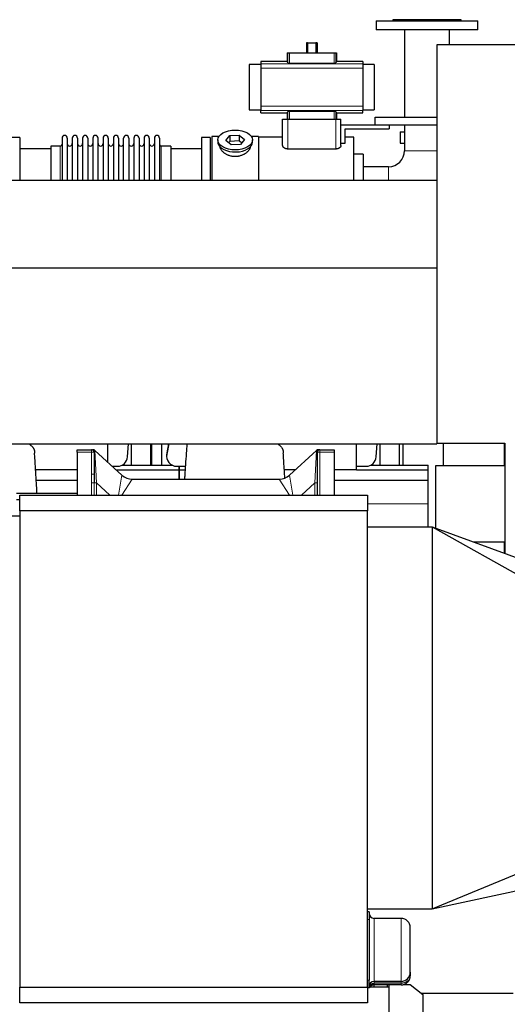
# Model space of a CAD drawing. Header units: inches. Extents: x 0 to 20790, y -12 to 14700.
# Tile 353 of 358: x 18097 to 19058, y 10208 to 12147. Entities that reach past the tile are written whole.
import ezdxf

# ---------------------------------------------------------------- set-up
doc = ezdxf.new("R2010")
doc.units = ezdxf.units.IN
doc.layers.add('1', color=7, linetype='Continuous', true_color=0xffffff)

msp = doc.modelspace()

# ---------------------------------------------------------------- linework, layer by layer
at = {"layer": '1', "color": 2, "linetype": 'Continuous', "lineweight": 25}
for p, q in [((18799.744, 12144.754), (18799.744, 12126.754)), ((18799.744, 12144.754), (18999.744, 12144.754)), ((18832.244, 12146.754), (18832.244, 12144.754)), ((18967.244, 12146.754), (18832.244, 12146.754)), ((18967.244, 12144.754), (18967.244, 12146.754)), ((18999.744, 12126.754), (18999.744, 12144.754)), ((18999.744, 12126.754), (18799.744, 12126.754)), ((18855.294, 12126.754), (18855.294, 11954.754)), ((18944.194, 12097.253), (18944.194, 12126.754)), ((18664.56, 12101.204), (18662.192, 12101.204)), ((18662.192, 12101.204), (18662.192, 12081.254)), ((18664.56, 12101.204), (18664.56, 12081.254)), ((18664.56, 12101.204), (18680.928, 12101.204)), ((18683.295, 12101.204), (18680.928, 12101.204)), ((18680.928, 12101.204), (18680.928, 12081.254)), ((18683.295, 12101.204), (18683.295, 12081.254)), ((19494.227, 12097.253), (18919.244, 12097.253)), ((18919.244, 12097.253), (18919.244, 11312.728)), ((18571.994, 12064.418), (18571.994, 12059.532)), ((18624.172, 12064.418), (18571.994, 12064.418)), ((18624.172, 12081.254), (18625.595, 12081.254)), ((18624.172, 12081.254), (18624.172, 12064.418)), ((18625.595, 12081.254), (18628.587, 12081.254)), ((18628.587, 12081.254), (18716.901, 12081.254)), ((18716.901, 12081.254), (18719.893, 12081.254)), ((18719.893, 12081.254), (18721.316, 12081.254)), ((18721.316, 12081.254), (18721.316, 12064.418)), ((18773.494, 12064.418), (18721.316, 12064.418)), ((18773.494, 12064.418), (18773.494, 12059.532)), ((18549.59, 12058.368), (18549.59, 11969.139)), ((18571.994, 12058.368), (18549.59, 12058.368)), ((18571.994, 12059.532), (18571.994, 12051.244)), ((18571.994, 12051.244), (18571.994, 11976.263)), ((18628.587, 12061.309), (18716.901, 12061.309)), ((18773.494, 12059.532), (18773.494, 12051.244)), ((18795.59, 12058.368), (18773.494, 12058.368)), ((18773.494, 12051.244), (18773.494, 11976.263)), ((18795.59, 12058.368), (18795.59, 11969.139)), ((18549.59, 11969.139), (18571.994, 11969.139)), ((18571.994, 11976.263), (18571.994, 11967.975)), ((18571.994, 11963.09), (18571.994, 11967.975)), ((18716.901, 11966.199), (18628.587, 11966.199)), ((18773.494, 11976.263), (18773.494, 11967.975)), ((18773.494, 11969.139), (18795.59, 11969.139)), ((18773.494, 11963.09), (18773.494, 11967.975)), ((18571.994, 11963.09), (18624.172, 11963.09)), ((18615.244, 11950.754), (18625.244, 11950.754)), ((18615.244, 11899.248), (18615.244, 11950.754)), ((18624.172, 11963.09), (18624.172, 11950.754)), ((18625.244, 11950.754), (18720.244, 11950.754)), ((18720.244, 11950.754), (18730.244, 11950.754)), ((18721.316, 11963.09), (18721.316, 11950.754)), ((18721.316, 11963.09), (18773.494, 11963.09)), ((18730.244, 11899.248), (18730.244, 11950.754)), ((18797.244, 11954.754), (18919.242, 11954.754)), ((18797.244, 11939.754), (18797.244, 11954.754)), ((18730.244, 11939.754), (18797.244, 11939.754)), ((18738.244, 11931.754), (18825.244, 11931.754)), ((18738.244, 11903.583), (18738.244, 11931.754)), ((18797.244, 11939.754), (18919.242, 11939.754)), ((18825.244, 11939.754), (18825.244, 11931.754)), ((18855.294, 11939.756), (18855.294, 11888.754)), ((18097.744, 11914.754), (18080.744, 11914.754)), ((18097.744, 11914.754), (18097.744, 11830.774)), ((18180.744, 11913.654), (18180.744, 11830.764)), ((18190.944, 11913.654), (18190.944, 11830.764)), ((18200.944, 11913.654), (18200.944, 11830.764)), ((18211.144, 11913.654), (18211.144, 11830.764)), ((18221.144, 11913.654), (18221.144, 11830.764)), ((18231.344, 11913.654), (18231.344, 11830.764)), ((18241.344, 11913.654), (18241.344, 11830.764)), ((18251.544, 11830.764), (18251.544, 11913.654)), ((18261.544, 11913.654), (18261.544, 11830.764)), ((18271.744, 11913.654), (18271.744, 11830.764)), ((18281.744, 11913.654), (18281.744, 11830.774)), ((18291.944, 11913.654), (18291.944, 11830.774)), ((18301.944, 11830.774), (18301.944, 11913.654)), ((18312.144, 11913.654), (18312.144, 11830.774)), ((18322.144, 11913.654), (18322.144, 11830.774)), ((18332.344, 11913.654), (18332.344, 11830.774)), ((18342.344, 11913.654), (18342.344, 11830.774)), ((18352.544, 11913.654), (18352.544, 11830.774)), ((18362.544, 11913.654), (18362.544, 11830.774)), ((18372.744, 11913.654), (18372.744, 11830.774)), ((18455.744, 11914.754), (18455.744, 11830.774)), ((18472.744, 11914.754), (18455.744, 11914.754)), ((18472.744, 11914.754), (18472.744, 11830.774)), ((18475.744, 11916.754), (18475.744, 11830.778)), ((18489.963, 11916.754), (18475.744, 11916.754)), ((18487.744, 11909.823), (18487.744, 11905.727)), ((18503.353, 11908.814), (18511.024, 11918.454)), ((18514.072, 11900.183), (18503.353, 11908.814)), ((18511.024, 11906.986), (18508.915, 11904.335)), ((18511.024, 11918.454), (18529.415, 11919.463)), ((18511.024, 11918.454), (18511.024, 11906.986)), ((18529.415, 11907.995), (18511.024, 11906.986)), ((18529.415, 11919.463), (18529.415, 11907.995)), ((18529.415, 11919.463), (18540.135, 11910.833)), ((18534.573, 11903.843), (18529.415, 11907.995)), ((18540.135, 11910.833), (18532.463, 11901.192)), ((18567.744, 11916.754), (18553.524, 11916.754)), ((18555.744, 11905.727), (18555.744, 11909.823)), ((18567.744, 11916.754), (18567.744, 11830.778)), ((18615.244, 11915.254), (18567.744, 11915.254)), ((18755.744, 11915.254), (18738.244, 11915.254)), ((18755.744, 11830.773), (18755.744, 11915.254)), ((18846.744, 11925.753), (18846.744, 11903.753)), ((18846.744, 11925.753), (18855.297, 11925.753)), ((18158.749, 11892.254), (18097.744, 11892.254)), ((18177.244, 11897.904), (18158.744, 11897.904)), ((18158.744, 11897.904), (18158.744, 11830.773)), ((18394.744, 11897.904), (18376.244, 11897.904)), ((18455.744, 11892.254), (18394.738, 11892.254)), ((18394.744, 11897.904), (18394.744, 11830.781)), ((18532.463, 11901.192), (18514.072, 11900.183)), ((18555.744, 11905.727), (18555.744, 11905.729)), ((18720.244, 11892.008), (18625.244, 11892.008)), ((18730.244, 11903.583), (18738.244, 11903.583)), ((18846.744, 11903.753), (18855.297, 11903.753)), ((18773.744, 11881.754), (18755.744, 11881.754)), ((18773.744, 11881.754), (18773.744, 11830.771)), ((18823.744, 11857.204), (18773.744, 11857.204)), ((14392.744, 11830.774), (18918.744, 11830.774)), ((18918.744, 11830.774), (18918.744, 11657.974)), ((14392.744, 11657.974), (18918.744, 11657.974)), ((18918.744, 11657.974), (18918.744, 11311.274)), ((18918.744, 11631.754), (18919.244, 11631.754)), ((18918.744, 11547.753), (18919.244, 11547.753)), ((14392.744, 11311.274), (18918.744, 11311.274)), ((18270.744, 11275.117), (18270.744, 11311.273)), ((18309.699, 11285.782), (18311.405, 11311.274)), ((18316.745, 11311.275), (18316.745, 11269.255)), ((18355.745, 11269.256), (18355.745, 11311.276)), ((18357.745, 11269.256), (18357.745, 11311.276)), ((18376.745, 11311.275), (18376.745, 11269.255)), ((18391.071, 11311.276), (18387.092, 11290.915)), ((18390.568, 11311.274), (18387.092, 11293.486)), ((18760.744, 11260.094), (18760.744, 11311.273)), ((18799.699, 11285.782), (18801.405, 11311.274)), ((18806.745, 11311.275), (18806.745, 11269.255)), ((18845.745, 11269.256), (18845.745, 11311.276)), ((18851.744, 11311.27), (18851.744, 11269.247)), ((18919.244, 11312.728), (19052.744, 11312.728)), ((18931.744, 11312.735), (18931.744, 11268.253)), ((19051.744, 11312.735), (19051.744, 11268.253)), ((19052.744, 11312.728), (19052.744, 11095.556)), ((18210.744, 11294.835), (18210.744, 11299.754)), ((18210.744, 11299.754), (18238.744, 11299.754)), ((18210.744, 11294.835), (18210.744, 11210.254)), ((18243.744, 11294.754), (18243.744, 11251.885)), ((18245.373, 11298.266), (18298.714, 11249.593)), ((18386.723, 11289.678), (18386.723, 11287.107)), ((18628.773, 11249.593), (18682.114, 11298.266)), ((18683.744, 11210.254), (18683.744, 11294.754)), ((18688.744, 11299.754), (18716.744, 11299.754)), ((18716.744, 11299.754), (18716.744, 11294.957)), ((18716.744, 11294.957), (18716.744, 11210.255)), ((18279.437, 11267.183), (18289.744, 11267.183)), ((18298.623, 11269.254), (18397.845, 11269.254)), ((18406.723, 11267.183), (18411.744, 11267.183)), ((18411.744, 11260.249), (18411.744, 11267.183)), ((18411.744, 11267.183), (18411.744, 11260.249)), ((18411.744, 11267.183), (18423.626, 11267.183)), ((18760.744, 11267.183), (18779.744, 11267.183)), ((18788.623, 11269.254), (18901.744, 11269.254)), ((18901.744, 11260.249), (18901.744, 11269.254)), ((18916.744, 11268.253), (18916.744, 11145.823)), ((19052.742, 11268.253), (18916.744, 11268.253)), ((18210.742, 11260.094), (18128.615, 11260.094)), ((18287.038, 11260.249), (18411.744, 11260.249)), ((18411.744, 11241.754), (18411.744, 11260.249)), ((18411.744, 11260.249), (18411.744, 11241.754)), ((18411.744, 11260.249), (18423.164, 11260.249)), ((18640.282, 11260.094), (18618.615, 11260.094)), ((18760.744, 11260.094), (18716.743, 11260.094)), ((18760.744, 11260.249), (18901.744, 11260.249)), ((18901.744, 11239.667), (18901.744, 11260.249)), ((18129.861, 11239.667), (18210.748, 11239.667)), ((18318.936, 11241.754), (18608.552, 11241.754)), ((18608.551, 11241.754), (18608.553, 11241.754)), ((18716.748, 11239.667), (18901.744, 11239.667)), ((18901.744, 11193.204), (18901.744, 11239.667)), ((18210.741, 11213.754), (18090.744, 11213.754)), ((18097.244, 11210.253), (18782.244, 11210.253)), ((18097.244, 11179.253), (18097.244, 11210.253)), ((18782.244, 11210.253), (18782.244, 11179.253)), ((18090.744, 11201.754), (18097.247, 11201.754)), ((18901.744, 11148.255), (18901.744, 11193.204)), ((18097.244, 11179.253), (18097.244, 10241.253)), ((18782.244, 11179.253), (18097.244, 11179.253)), ((18782.244, 10241.253), (18782.244, 11179.253)), ((18782.244, 11148.254), (18910.164, 11148.254)), ((18910.164, 11148.254), (19510.242, 10926.462)), ((18910.164, 11148.254), (19510.242, 10809.597)), ((18910.164, 11148.254), (18910.164, 10395.314)), ((18991.336, 11118.253), (19052.742, 11118.253)), ((19051.744, 11118.253), (19051.744, 11095.925)), ((18910.164, 10395.314), (19510.242, 10643.912)), ((18910.164, 10395.314), (19510.242, 10524.704)), ((18782.244, 10395.314), (18910.164, 10395.314)), ((18785.744, 10389.754), (18782.244, 10389.754)), ((18785.744, 10389.754), (18785.744, 10374.754)), ((18848.744, 10376.754), (18795.744, 10376.754)), ((18848.744, 10376.754), (18795.744, 10376.754)), ((18785.744, 10374.754), (18785.744, 10254.754)), ((18866.744, 10270.754), (18866.744, 10358.754)), ((18866.744, 10270.754), (18866.744, 10263.754)), ((18097.244, 10210.253), (18097.244, 10241.253)), ((18097.244, 10241.253), (18782.244, 10241.253)), ((18782.244, 10241.253), (18782.244, 10210.253)), ((18785.744, 10239.754), (18782.244, 10239.754)), ((18785.744, 10239.754), (18785.744, 10254.754)), ((18787.027, 10241.954), (18824.744, 10241.954)), ((18794.744, 10245.751), (18794.744, 10241.954)), ((18848.744, 10245.754), (18794.909, 10245.754)), ((18795.744, 10252.754), (18848.744, 10252.754)), ((18848.744, 10252.754), (18795.744, 10252.754)), ((18821.744, 10241.953), (18821.744, 10245.752)), ((18824.744, 10245.753), (18824.744, 10241.954)), ((18824.744, 10241.954), (18824.744, 10191.354)), ((18854.545, 10246.754), (18866.744, 10246.754)), ((18866.744, 10246.754), (18891.744, 10226.754)), ((18887.89, 10229.784), (19069.717, 10229.784)), ((18891.744, 10226.754), (18891.744, 10156.754)), ((18782.244, 10210.253), (18097.244, 10210.253))]:
    msp.add_line(p, q, dxfattribs=at)
at = {"layer": '1', "color": 110, "linetype": 'Continuous', "lineweight": 13}
for p, q in [((18625.595, 12081.254), (18625.595, 12061.874)), ((18628.587, 12081.254), (18628.587, 12061.309)), ((18716.901, 12081.254), (18716.901, 12061.309)), ((18719.893, 12081.254), (18719.893, 12061.874)), ((18571.994, 12059.532), (18773.494, 12059.532)), ((18571.994, 12051.244), (18773.494, 12051.244)), ((18571.994, 11976.263), (18773.494, 11976.263)), ((18571.994, 11967.975), (18773.494, 11967.975)), ((18625.595, 11965.633), (18625.595, 11950.754)), ((18628.587, 11966.199), (18628.587, 11950.754)), ((18716.901, 11966.199), (18716.901, 11950.754)), ((18719.893, 11965.633), (18719.893, 11950.754)), ((18625.244, 11892.008), (18625.244, 11950.754)), ((18720.244, 11892.008), (18720.244, 11950.754)), ((18177.244, 11897.904), (18177.244, 11830.773)), ((18376.244, 11897.904), (18376.244, 11830.781)), ((18855.294, 11888.754), (18919.244, 11888.754)), ((18823.744, 11857.204), (18823.744, 11830.771)), ((18238.744, 11294.835), (18210.744, 11294.835)), ((18238.744, 11299.754), (18238.744, 11294.835)), ((18238.744, 11251.966), (18238.744, 11294.835)), ((18245.373, 11298.266), (18248.744, 11234.272)), ((18387.092, 11290.915), (18387.092, 11293.486)), ((18678.744, 11234.272), (18682.114, 11298.266)), ((18688.744, 11299.754), (18688.744, 11294.957)), ((18716.744, 11294.957), (18688.744, 11294.957)), ((18688.744, 11294.957), (18688.744, 11210.255)), ((18292.122, 11210.254), (18298.714, 11249.593)), ((18628.773, 11249.593), (18635.365, 11210.254)), ((18248.744, 11234.272), (18243.796, 11234.272)), ((18275.065, 11210.254), (18248.744, 11234.272)), ((18248.744, 11234.272), (18248.744, 11210.253)), ((18318.936, 11241.754), (18298.583, 11210.254)), ((18628.904, 11210.254), (18608.552, 11241.754)), ((18678.744, 11234.272), (18652.422, 11210.254)), ((18678.744, 11210.253), (18678.744, 11234.272)), ((18683.744, 11234.272), (18678.744, 11234.272)), ((18782.24, 11193.204), (18901.744, 11193.204)), ((18795.744, 10252.754), (18795.744, 10376.754)), ((18848.744, 10252.754), (18848.744, 10376.754)), ((18785.744, 10374.754), (18782.244, 10374.754)), ((18785.744, 10254.754), (18782.244, 10254.754)), ((18795.744, 10252.754), (18795.744, 10249.254)), ((18795.744, 10249.254), (18795.744, 10247.754)), ((18848.744, 10249.254), (18795.744, 10249.254)), ((18848.744, 10249.254), (18848.744, 10252.754)), ((18848.744, 10245.754), (18848.744, 10249.254))]:
    msp.add_line(p, q, dxfattribs=at)
at = {"layer": '1', "color": 2, "linetype": 'Continuous', "lineweight": 25}
for centre, radius, start, end in [((18185.844, 11913.654), 5.1, 0, 180), ((18206.044, 11913.654), 5.1, 0, 180), ((18226.244, 11913.654), 5.1, 0, 180), ((18246.444, 11913.654), 5.1, 0, 180), ((18266.644, 11913.654), 5.1, 0, 180), ((18286.844, 11913.654), 5.1, 0, 180), ((18307.044, 11913.654), 5.1, 0, 180), ((18327.244, 11913.654), 5.1, 0, 180), ((18347.444, 11913.654), 5.1, 0, 180), ((18367.644, 11913.654), 5.1, 0, 180), ((18177.244, 11901.404), 3.5, 270, 0), ((18195.944, 11902.904), 5, 180, 0), ((18216.144, 11902.904), 5, 180, 0), ((18236.344, 11902.904), 5, 180, 0), ((18256.544, 11902.904), 5, 180, 0), ((18276.744, 11902.904), 5, 180, 0), ((18296.944, 11902.904), 5, 180, 0), ((18317.144, 11902.904), 5, 180, 0), ((18337.344, 11902.904), 5, 180, 0), ((18357.544, 11902.904), 5, 180, 0), ((18376.244, 11901.404), 3.5, 180, 270), ((18823.744, 11888.754), 31.55, 270, 0), ((18238.744, 11294.754), 5, 0, 90), ((18248.744, 11301.96), 5, 226.070611, 227.595651), ((18678.744, 11301.96), 5, 312.419547, 313.930633), ((18688.744, 11294.754), 5, 90, 180), ((18318.936, 11271.754), 30, 227.619549, 270), ((18608.552, 11271.754), 30, 270, 312.380451), ((18795.744, 10386.754), 10, 180, 270), ((18848.744, 10358.754), 18, 0, 90), ((18848.744, 10270.754), 18, 270, 0), ((18795.744, 10242.754), 10, 90, 180), ((18794.909, 10235.754), 10, 90, 156.421822)]:
    msp.add_arc(centre, radius, start, end, dxfattribs=at)
for centre, major_axis, ratio, start_param, end_param in [((18624.172, 11918.12), (0, 146.297), 0.05240778, 6.09644605, 6.28318531), ((18721.316, 11918.12), (0, 146.297), 0.05240778, 0, 0.18673926), ((18624.172, 12109.387), (0, 146.297), 0.05240778, 3.14159265, 3.32833191), ((18721.316, 12109.387), (0, 146.297), 0.05240778, 2.9548534, 3.14159265), ((18521.744, 11905.727), (34, 0), 0.57357644, 3.14156817, 3.23699405), ((18521.744, 11905.727), (34, 0), 0.57357644, 3.23699405, 6.28318531), ((18241.81, 11294.754), (0, -5), 0.99999875, 2.37571047, 3.14160047), ((18406.723, 11287.107), (20, 0), 0.9961947, 2.94929469, 4.71238898), ((18406.723, 11289.678), (20, 0), 0.9961947, 2.94929469, 3.14160971), ((18685.677, 11294.754), (0, -5), 0.99999726, 3.14156389, 3.91014212), ((18289.744, 11287.107), (20, 0), 0.9961947, 4.71238898, 6.21662901), ((18779.744, 11287.107), (20, 0), 0.9961947, 4.71238898, 6.21662901)]:
    msp.add_ellipse(centre, major_axis=major_axis, ratio=ratio, start_param=start_param, end_param=end_param, dxfattribs=at)
msp.add_ellipse((18521.744, 11909.823), major_axis=(34, 0), ratio=0.57357644, dxfattribs=at)
at = {"layer": '1', "color": 110, "linetype": 'Continuous', "lineweight": 13}
for centre, major_axis, ratio, start_param, end_param in [((18238.744, 11294.754), (5, 0), 0.01625801, 0, 1.57079633), ((18688.744, 11294.754), (5, 0), 0.04061686, 1.57079633, 3.14159265), ((18238.744, 11251.885), (-5, 0), 0.01625801, 3.14159265, 4.71238898), ((18248.744, 11146.044), (0, 615), 0.01626016, 1.42670618, 1.46620035), ((18238.847, 11234.272), (-5, 0.012), 0.01625797, 3.28570197, 4.71242734), ((18248.744, 11145.963), (0, 615), 0.00813008, 1.42670618, 1.46606736), ((18795.744, 10242.754), (10, 0), 0.65, 1.57079633, 3.14159265), ((18795.744, 10239.754), (10, 0), 0.8, 1.57079633, 3.14159265)]:
    msp.add_ellipse(centre, major_axis=major_axis, ratio=ratio, start_param=start_param, end_param=end_param, dxfattribs=at)
at = {"layer": '1', "color": 2, "linetype": 'Continuous', "lineweight": 25}
for points, knots in [([(18625.595, 12061.874), (18625.6, 12061.856), (18625.609, 12061.838), (18625.63, 12061.812), (18625.638, 12061.803), (18625.656, 12061.785), (18625.666, 12061.776), (18625.7, 12061.749), (18625.727, 12061.732), (18625.774, 12061.706), (18625.791, 12061.697), (18625.826, 12061.68), (18625.845, 12061.671), (18625.904, 12061.646), (18625.947, 12061.629), (18626.019, 12061.605), (18626.043, 12061.597), (18626.095, 12061.581), (18626.121, 12061.573), (18626.204, 12061.55), (18626.32, 12061.52), (18626.45, 12061.493), (18626.552, 12061.473), (18626.605, 12061.463), (18626.659, 12061.454), (18626.696, 12061.448), (18626.714, 12061.444), (18626.808, 12061.429), (18626.963, 12061.407), (18627.208, 12061.377), (18627.381, 12061.361), (18627.513, 12061.35), (18627.558, 12061.346), (18627.649, 12061.34), (18627.695, 12061.337), (18627.832, 12061.328), (18628.017, 12061.319), (18628.205, 12061.313), (18628.395, 12061.31), (18628.49, 12061.309), (18628.587, 12061.309)], [0, 0, 0, 0, 0.0625, 0.0625, 0.09375, 0.09375, 0.125, 0.125, 0.1875, 0.1875, 0.21875, 0.21875, 0.25, 0.25, 0.3125, 0.3125, 0.34375, 0.34375, 0.375, 0.375, 0.4375, 0.5, 0.5, 0.53125, 0.546875, 0.546875, 0.5625, 0.5625, 0.625, 0.6875, 0.75, 0.75, 0.78125, 0.78125, 0.8125, 0.8125, 0.875, 0.9375, 0.9375, 1, 1, 1, 1]), ([(18716.901, 12061.309), (18716.997, 12061.309), (18717.093, 12061.31), (18717.283, 12061.313), (18717.471, 12061.319), (18717.656, 12061.328), (18717.794, 12061.337), (18717.84, 12061.34), (18717.931, 12061.347), (18717.976, 12061.35), (18718.109, 12061.361), (18718.197, 12061.37), (18718.324, 12061.383), (18718.366, 12061.388), (18718.449, 12061.398), (18718.49, 12061.403), (18718.609, 12061.419), (18718.763, 12061.442), (18718.906, 12061.467), (18719.008, 12061.487), (18719.042, 12061.494), (18719.091, 12061.504), (18719.107, 12061.508), (18719.139, 12061.515), (18719.218, 12061.533), (18719.348, 12061.567), (18719.5, 12061.614), (18719.587, 12061.647), (18719.636, 12061.668), (18719.645, 12061.673), (18719.664, 12061.681), (18719.691, 12061.694), (18719.716, 12061.707), (18719.762, 12061.733), (18719.815, 12061.768), (18719.851, 12061.803), (18719.878, 12061.838), (18719.888, 12061.856), (18719.893, 12061.874)], [0, 0, 0, 0, 0.0625, 0.0625, 0.125, 0.1875, 0.1875, 0.21875, 0.21875, 0.25, 0.25, 0.3125, 0.3125, 0.34375, 0.34375, 0.375, 0.375, 0.4375, 0.5, 0.5, 0.53125, 0.53125, 0.546875, 0.546875, 0.5625, 0.625, 0.6875, 0.75, 0.75, 0.765625, 0.765625, 0.78125, 0.8125, 0.8125, 0.875, 0.9375, 0.9375, 1, 1, 1, 1]), ([(18628.587, 11966.199), (18628.49, 11966.199), (18628.394, 11966.198), (18628.205, 11966.194), (18628.016, 11966.188), (18627.831, 11966.179), (18627.693, 11966.17), (18627.648, 11966.167), (18627.557, 11966.161), (18627.512, 11966.157), (18627.378, 11966.146), (18627.291, 11966.138), (18627.163, 11966.124), (18627.121, 11966.119), (18627.038, 11966.109), (18626.998, 11966.104), (18626.878, 11966.088), (18626.725, 11966.065), (18626.582, 11966.04), (18626.479, 11966.02), (18626.446, 11966.013), (18626.397, 11966.003), (18626.38, 11965.999), (18626.348, 11965.992), (18626.27, 11965.974), (18626.139, 11965.94), (18625.987, 11965.893), (18625.901, 11965.86), (18625.852, 11965.839), (18625.842, 11965.834), (18625.823, 11965.826), (18625.796, 11965.813), (18625.772, 11965.8), (18625.725, 11965.774), (18625.673, 11965.739), (18625.637, 11965.704), (18625.609, 11965.669), (18625.6, 11965.651), (18625.595, 11965.633)], [0, 0, 0, 0, 0.0625, 0.0625, 0.125, 0.1875, 0.1875, 0.21875, 0.21875, 0.25, 0.25, 0.3125, 0.3125, 0.34375, 0.34375, 0.375, 0.375, 0.4375, 0.5, 0.5, 0.53125, 0.53125, 0.546875, 0.546875, 0.5625, 0.625, 0.6875, 0.75, 0.75, 0.765625, 0.765625, 0.78125, 0.8125, 0.8125, 0.875, 0.9375, 0.9375, 1, 1, 1, 1]), ([(18719.893, 11965.633), (18719.888, 11965.651), (18719.878, 11965.669), (18719.857, 11965.696), (18719.849, 11965.704), (18719.831, 11965.722), (18719.821, 11965.731), (18719.787, 11965.758), (18719.76, 11965.775), (18719.714, 11965.801), (18719.697, 11965.81), (18719.662, 11965.827), (18719.643, 11965.836), (18719.584, 11965.861), (18719.54, 11965.878), (18719.469, 11965.902), (18719.444, 11965.91), (18719.393, 11965.926), (18719.366, 11965.934), (18719.284, 11965.957), (18719.168, 11965.987), (18719.038, 11966.014), (18718.935, 11966.034), (18718.883, 11966.044), (18718.829, 11966.053), (18718.792, 11966.06), (18718.773, 11966.063), (18718.679, 11966.078), (18718.525, 11966.1), (18718.279, 11966.13), (18718.107, 11966.146), (18717.974, 11966.157), (18717.929, 11966.161), (18717.839, 11966.167), (18717.793, 11966.17), (18717.655, 11966.179), (18717.47, 11966.188), (18717.282, 11966.194), (18717.093, 11966.198), (18716.997, 11966.199), (18716.901, 11966.199)], [0, 0, 0, 0, 0.0625, 0.0625, 0.09375, 0.09375, 0.125, 0.125, 0.1875, 0.1875, 0.21875, 0.21875, 0.25, 0.25, 0.3125, 0.3125, 0.34375, 0.34375, 0.375, 0.375, 0.4375, 0.5, 0.5, 0.53125, 0.546875, 0.546875, 0.5625, 0.5625, 0.625, 0.6875, 0.75, 0.75, 0.78125, 0.78125, 0.8125, 0.8125, 0.875, 0.9375, 0.9375, 1, 1, 1, 1]), ([(18551.744, 11897.946), (18551.744, 11897.928), (18551.744, 11897.911), (18551.741, 11897.321), (18551.688, 11896.743), (18551.488, 11895.573), (18551.34, 11894.982), (18550.95, 11893.788), (18550.707, 11893.184), (18550.38, 11892.5), (18550.343, 11892.424), (18550.267, 11892.271), (18550.228, 11892.195), (18550.11, 11891.966), (18550.028, 11891.814), (18549.775, 11891.358), (18549.596, 11891.055), (18549.026, 11890.151), (18548.604, 11889.555), (18547.677, 11888.375), (18547.171, 11887.792), (18546.35, 11886.929), (18546.065, 11886.644), (18545.696, 11886.29), (18545.622, 11886.219), (18545.472, 11886.079), (18545.246, 11885.869), (18545.015, 11885.661), (18544.234, 11884.975), (18543.577, 11884.445), (18542.197, 11883.424), (18541.475, 11882.934), (18540.342, 11882.229), (18539.956, 11882), (18539.365, 11881.664), (18539.066, 11881.498), (18538.762, 11881.336), (18538.559, 11881.228), (18538.456, 11881.175), (18537.532, 11880.698), (18536.691, 11880.305), (18534.966, 11879.581), (18534.084, 11879.251), (18532.279, 11878.655), (18531.355, 11878.389), (18530.175, 11878.101), (18529.819, 11878.018), (18529.46, 11877.94), (18529.22, 11877.889), (18529.099, 11877.864), (18528.497, 11877.742), (18528.014, 11877.655), (18526.561, 11877.422), (18525.589, 11877.306), (18523.635, 11877.153), (18522.654, 11877.115), (18521.176, 11877.118), (18520.683, 11877.129), (18519.94, 11877.16), (18519.631, 11877.177), (18519.321, 11877.197), (18519.197, 11877.205), (18519.135, 11877.21), (18518.949, 11877.224), (18518.825, 11877.233), (18517.713, 11877.326), (18516.737, 11877.448), (18514.812, 11877.767), (18513.862, 11877.963), (18511.987, 11878.429), (18511.063, 11878.699), (18510.037, 11879.043), (18509.923, 11879.081), (18509.696, 11879.16), (18509.582, 11879.2), (18509.244, 11879.321), (18509.02, 11879.403), (18508.354, 11879.656), (18507.917, 11879.832), (18506.626, 11880.383), (18505.791, 11880.778), (18504.175, 11881.622), (18503.394, 11882.071), (18502.449, 11882.664), (18502.169, 11882.844), (18501.892, 11883.028), (18501.708, 11883.152), (18501.616, 11883.214), (18501.161, 11883.526), (18500.807, 11883.78), (18499.773, 11884.554), (18499.121, 11885.086), (18497.891, 11886.179), (18497.313, 11886.74), (18496.501, 11887.601), (18496.24, 11887.891), (18495.862, 11888.332), (18495.677, 11888.553), (18495.497, 11888.776), (18495.378, 11888.925), (18495.319, 11889), (18494.797, 11889.673), (18494.379, 11890.272), (18493.634, 11891.474), (18493.306, 11892.076), (18492.74, 11893.279), (18492.503, 11893.881), (18492.263, 11894.632), (18492.196, 11894.857), (18492.135, 11895.083), (18492.096, 11895.233), (18492.077, 11895.308), (18491.987, 11895.681), (18491.928, 11895.977), (18491.789, 11896.839), (18491.744, 11897.396), (18491.744, 11897.942)], [0, 0, 0, 0, 0.00096872, 0.00096872, 0.03221774, 0.03221774, 0.06346677, 0.06346677, 0.09471579, 0.09471579, 0.09862192, 0.09862192, 0.10252805, 0.10252805, 0.1103403, 0.1103403, 0.12596481, 0.12596481, 0.15721384, 0.15721384, 0.18846286, 0.18846286, 0.20408737, 0.20408737, 0.2079935, 0.2079935, 0.21189963, 0.21971188, 0.21971188, 0.25096091, 0.25096091, 0.28220993, 0.28220993, 0.29783444, 0.29783444, 0.3056467, 0.30955283, 0.30955283, 0.31345895, 0.31345895, 0.34470798, 0.34470798, 0.375957, 0.375957, 0.40720602, 0.40720602, 0.41501828, 0.41892441, 0.41892441, 0.42283054, 0.42283054, 0.43845505, 0.43845505, 0.46970407, 0.46970407, 0.5009531, 0.5009531, 0.51657761, 0.51657761, 0.52438986, 0.52634293, 0.52634293, 0.52829599, 0.52829599, 0.53220212, 0.53220212, 0.56345114, 0.56345114, 0.59470017, 0.59470017, 0.62594919, 0.62594919, 0.62985532, 0.62985532, 0.63376144, 0.63376144, 0.6415737, 0.6415737, 0.65719821, 0.65719821, 0.68844724, 0.68844724, 0.71969626, 0.71969626, 0.72750852, 0.73141464, 0.73141464, 0.73532077, 0.73532077, 0.75094528, 0.75094528, 0.78219431, 0.78219431, 0.81344333, 0.81344333, 0.82906784, 0.82906784, 0.8368801, 0.84078623, 0.84078623, 0.84469235, 0.84469235, 0.87594138, 0.87594138, 0.9071904, 0.9071904, 0.93843942, 0.93843942, 0.94625168, 0.95015781, 0.95015781, 0.95406394, 0.95406394, 0.96968845, 0.96968845, 1, 1, 1, 1]), ([(18625.244, 11892.008), (18624.88, 11892.008), (18624.517, 11892.024), (18624.062, 11892.065), (18623.971, 11892.074), (18623.789, 11892.095), (18623.699, 11892.106), (18623.429, 11892.142), (18623.252, 11892.171), (18622.725, 11892.266), (18622.382, 11892.344), (18621.878, 11892.481), (18621.713, 11892.531), (18621.467, 11892.609), (18621.385, 11892.637), (18621.224, 11892.692), (18621.144, 11892.721), (18620.748, 11892.866), (18620.445, 11892.993), (18619.862, 11893.266), (18619.582, 11893.412), (18619.28, 11893.586), (18619.247, 11893.605), (18619.18, 11893.644), (18619.147, 11893.664), (18619.048, 11893.723), (18618.854, 11893.843), (18618.668, 11893.967), (18618.306, 11894.217), (18618.078, 11894.39), (18617.648, 11894.745), (18617.445, 11894.928), (18617.208, 11895.162), (18617.161, 11895.209), (18617.069, 11895.303), (18616.934, 11895.446), (18616.806, 11895.589), (18616.562, 11895.878), (18616.413, 11896.072), (18616.141, 11896.464), (18616.019, 11896.661), (18615.854, 11896.96), (18615.802, 11897.06), (18615.73, 11897.21), (18615.695, 11897.285), (18615.662, 11897.361), (18615.64, 11897.411), (18615.629, 11897.436), (18615.535, 11897.663), (18615.466, 11897.864), (18615.355, 11898.263), (18615.272, 11898.66), (18615.244, 11899.053), (18615.244, 11899.248)], [0, 0, 0, 0, 0.0625, 0.0625, 0.078125, 0.078125, 0.09375, 0.09375, 0.125, 0.125, 0.1875, 0.1875, 0.21875, 0.21875, 0.234375, 0.234375, 0.25, 0.25, 0.3125, 0.3125, 0.375, 0.375, 0.3828125, 0.3828125, 0.390625, 0.390625, 0.40625, 0.4375, 0.4375, 0.5, 0.5, 0.5625, 0.5625, 0.578125, 0.578125, 0.59375, 0.625, 0.625, 0.6875, 0.6875, 0.75, 0.75, 0.78125, 0.78125, 0.796875, 0.8046875, 0.8046875, 0.8125, 0.8125, 0.875, 0.875, 0.9375, 1, 1, 1, 1]), ([(18730.244, 11899.248), (18730.244, 11899.05), (18730.229, 11898.852), (18730.173, 11898.455), (18730.089, 11898.058), (18729.951, 11897.66), (18729.786, 11897.262), (18729.69, 11897.063), (18729.525, 11896.764), (18729.467, 11896.664), (18729.39, 11896.539), (18729.374, 11896.514), (18729.342, 11896.465), (18729.326, 11896.44), (18729.277, 11896.365), (18729.243, 11896.316), (18729.072, 11896.069), (18728.923, 11895.874), (18728.598, 11895.492), (18728.424, 11895.303), (18728.049, 11894.934), (18727.848, 11894.753), (18727.419, 11894.398), (18727.191, 11894.224), (18726.917, 11894.034), (18726.886, 11894.013), (18726.825, 11893.971), (18726.732, 11893.909), (18726.511, 11893.766), (18726.315, 11893.648), (18725.914, 11893.417), (18725.636, 11893.271), (18725.053, 11892.998), (18724.749, 11892.87), (18724.351, 11892.723), (18724.271, 11892.695), (18724.109, 11892.639), (18723.865, 11892.558), (18723.617, 11892.484), (18723.114, 11892.346), (18722.77, 11892.267), (18722.242, 11892.172), (18722.063, 11892.143), (18721.838, 11892.113), (18721.792, 11892.107), (18721.702, 11892.095), (18721.656, 11892.09), (18721.519, 11892.075), (18721.428, 11892.065), (18720.973, 11892.024), (18720.608, 11892.008), (18720.244, 11892.008)], [0, 0, 0, 0, 0.0625, 0.0625, 0.125, 0.1875, 0.1875, 0.25, 0.25, 0.28125, 0.28125, 0.2890625, 0.2890625, 0.296875, 0.296875, 0.3125, 0.3125, 0.375, 0.375, 0.4375, 0.4375, 0.5, 0.5, 0.5625, 0.5625, 0.5703125, 0.5703125, 0.578125, 0.59375, 0.625, 0.625, 0.6875, 0.6875, 0.75, 0.75, 0.765625, 0.765625, 0.78125, 0.8125, 0.8125, 0.875, 0.875, 0.90625, 0.90625, 0.9140625, 0.9140625, 0.921875, 0.921875, 0.9375, 0.9375, 1, 1, 1, 1]), ([(18115.524, 11311.429), (18115.772, 11311.258), (18116.017, 11311.085), (18116.649, 11310.629), (18117.127, 11310.273), (18117.589, 11309.912), (18117.773, 11309.767), (18117.864, 11309.694), (18118.136, 11309.476), (18118.314, 11309.33), (18119.192, 11308.598), (18119.848, 11308.005), (18120.764, 11307.108), (18121.058, 11306.807), (18121.623, 11306.202), (18121.894, 11305.898), (18122.674, 11304.982), (18123.149, 11304.365), (18123.796, 11303.43), (18124, 11303.116), (18124.386, 11302.487), (18124.75, 11301.854), (18125.07, 11301.215), (18125.366, 11300.573), (18125.503, 11300.251), (18125.66, 11299.846), (18125.69, 11299.764), (18125.75, 11299.602), (18125.78, 11299.521), (18125.865, 11299.277), (18125.919, 11299.114), (18126.073, 11298.626), (18126.255, 11297.975), (18126.389, 11297.324), (18126.498, 11296.673), (18126.54, 11296.347), (18126.585, 11295.859), (18126.597, 11295.697), (18126.615, 11295.371), (18126.621, 11295.208), (18126.631, 11294.72), (18126.627, 11294.395), (18126.616, 11293.906), (18126.612, 11293.744), (18126.605, 11293.5), (18126.602, 11293.418), (18126.598, 11293.256), (18126.595, 11293.174), (18126.591, 11292.993), (18126.588, 11292.894), (18126.586, 11292.794)], [0, 0, 0, 0, 0.03092059, 0.03092059, 0.08111635, 0.09366529, 0.09366529, 0.10621424, 0.10621424, 0.13131212, 0.13131212, 0.23170364, 0.23170364, 0.28189941, 0.28189941, 0.33209517, 0.33209517, 0.4324867, 0.4324867, 0.48268246, 0.48268246, 0.53287823, 0.58307399, 0.58307399, 0.63326975, 0.63326975, 0.64581869, 0.64581869, 0.65836763, 0.65836763, 0.68346552, 0.68346552, 0.73366128, 0.78385704, 0.78385704, 0.83405281, 0.83405281, 0.85915069, 0.85915069, 0.88424857, 0.88424857, 0.93444433, 0.93444433, 0.95954221, 0.95954221, 0.97209116, 0.97209116, 0.9846401, 0.9846401, 1, 1, 1, 1]), ([(18426.83, 11311.29), (18426.81, 11311.036), (18426.348, 11305.155), (18425.346, 11291.922), (18423.894, 11271.444), (18422.736, 11253.996), (18422.117, 11244.355), (18421.957, 11241.844)], [0, 0, 0, 0, 0.01228697, 0.28409376, 0.61373803, 0.8999287, 1, 1, 1, 1]), ([(18605.524, 11311.429), (18605.772, 11311.258), (18606.017, 11311.085), (18606.649, 11310.629), (18607.127, 11310.273), (18607.589, 11309.912), (18607.773, 11309.767), (18607.864, 11309.694), (18608.136, 11309.476), (18608.314, 11309.33), (18609.192, 11308.598), (18609.848, 11308.005), (18610.764, 11307.108), (18611.058, 11306.807), (18611.623, 11306.202), (18611.894, 11305.898), (18612.674, 11304.982), (18613.149, 11304.365), (18613.796, 11303.43), (18614, 11303.116), (18614.386, 11302.487), (18614.75, 11301.854), (18615.07, 11301.215), (18615.366, 11300.573), (18615.503, 11300.251), (18615.66, 11299.846), (18615.69, 11299.764), (18615.75, 11299.602), (18615.78, 11299.521), (18615.865, 11299.277), (18615.919, 11299.114), (18616.073, 11298.626), (18616.255, 11297.975), (18616.389, 11297.324), (18616.498, 11296.673), (18616.54, 11296.347), (18616.585, 11295.859), (18616.597, 11295.697), (18616.615, 11295.371), (18616.621, 11295.208), (18616.631, 11294.72), (18616.627, 11294.395), (18616.616, 11293.906), (18616.612, 11293.744), (18616.605, 11293.5), (18616.602, 11293.418), (18616.598, 11293.256), (18616.595, 11293.174), (18616.591, 11292.993), (18616.588, 11292.894), (18616.586, 11292.794)], [0, 0, 0, 0, 0.03092059, 0.03092059, 0.08111635, 0.09366529, 0.09366529, 0.10621424, 0.10621424, 0.13131212, 0.13131212, 0.23170364, 0.23170364, 0.28189941, 0.28189941, 0.33209517, 0.33209517, 0.4324867, 0.4324867, 0.48268246, 0.48268246, 0.53287823, 0.58307399, 0.58307399, 0.63326975, 0.63326975, 0.64581869, 0.64581869, 0.65836763, 0.65836763, 0.68346552, 0.68346552, 0.73366128, 0.78385704, 0.78385704, 0.83405281, 0.83405281, 0.85915069, 0.85915069, 0.88424857, 0.88424857, 0.93444433, 0.93444433, 0.95954221, 0.95954221, 0.97209116, 0.97209116, 0.9846401, 0.9846401, 1, 1, 1, 1]), ([(18131.295, 11213.796), (18131.198, 11215.782), (18130.773, 11224.268), (18129.996, 11237.418), (18129.157, 11251.451), (18128.573, 11260.742), (18127.951, 11270.649), (18127.306, 11281.122), (18126.794, 11289.504), (18126.593, 11292.81)], [0, 0, 0, 0, 0.07230767, 0.30958464, 0.48557078, 0.60128799, 0.66701905, 0.8675414, 1, 1, 1, 1]), ([(18245.276, 11298.355), (18245.292, 11298.341), (18245.316, 11298.319), (18245.345, 11298.293), (18245.357, 11298.281), (18245.365, 11298.274), (18245.369, 11298.27), (18245.373, 11298.266)], [0, 0, 0, 0, 0.5, 0.75, 0.875, 0.875, 1, 1, 1, 1]), ([(18619.594, 11244.129), (18619.416, 11247.104), (18619.053, 11253.116), (18618.573, 11260.742), (18617.951, 11270.649), (18617.306, 11281.122), (18616.794, 11289.504), (18616.593, 11292.81)], [0, 0, 0, 0, 0.17868405, 0.36343325, 0.46837669, 0.7885222, 1, 1, 1, 1]), ([(18682.312, 11298.447), (18682.427, 11298.552), (18682.546, 11298.65), (18682.791, 11298.836), (18683.044, 11299.009), (18683.312, 11299.159), (18683.519, 11299.262), (18683.589, 11299.295), (18683.696, 11299.342), (18683.731, 11299.358), (18683.782, 11299.378), (18683.796, 11299.384), (18683.811, 11299.39)], [0, 0, 0, 0, 0.25968124, 0.25968124, 0.51936248, 0.77904372, 0.77904372, 0.90888434, 0.90888434, 0.97380465, 0.97380465, 1, 1, 1, 1]), ([(18684.31, 11299.562), (18684.311, 11299.562), (18684.46, 11299.604), (18684.759, 11299.675), (18685.064, 11299.718), (18685.295, 11299.739), (18685.373, 11299.745), (18685.489, 11299.75), (18685.528, 11299.751), (18685.586, 11299.753), (18685.605, 11299.753), (18685.644, 11299.753), (18685.663, 11299.754), (18685.682, 11299.754)], [0, 0, 0, 0, 0.001913, 0.33460867, 0.66730433, 0.66730433, 0.83365217, 0.83365217, 0.91682608, 0.91682608, 0.95841304, 0.95841304, 1, 1, 1, 1]), ([(18243.744, 11251.885), (18243.744, 11250.422), (18243.749, 11248.958), (18243.762, 11246.027), (18243.77, 11244.56), (18243.78, 11242.357), (18243.784, 11241.622), (18243.789, 11240.153), (18243.791, 11239.418), (18243.796, 11237.213), (18243.797, 11235.743), (18243.796, 11234.272)], [0, 0, 0, 0, 0.25, 0.25, 0.5, 0.5, 0.625, 0.625, 0.75, 0.75, 1, 1, 1, 1]), ([(18002.375, 11168.848), (18003.26, 11168.856), (18007.348, 11168.898), (18015.457, 11168.979), (18030.614, 11169.132), (18044.024, 11169.267), (18054.666, 11169.374), (18058.518, 11169.413), (18063.635, 11169.465), (18073.657, 11169.571), (18085.86, 11169.71), (18094.619, 11169.82), (18097.572, 11169.859)], [0, 0, 0, 0, 0.0275634, 0.11025358, 0.22050717, 0.44101433, 0.46857773, 0.49614112, 0.55126792, 0.6615215, 0.88202867, 1, 1, 1, 1]), ([(18848.744, 10245.754), (18849.343, 10245.754), (18849.937, 10245.783), (18851.115, 10245.901), (18851.7, 10245.988), (18852.859, 10246.22), (18853.435, 10246.365), (18854.076, 10246.561), (18854.147, 10246.584), (18854.289, 10246.629), (18854.361, 10246.652), (18854.573, 10246.723), (18854.995, 10246.869), (18855.41, 10247.031), (18856.228, 10247.373), (18857.293, 10247.881), (18858.303, 10248.49), (18858.918, 10248.904), (18859.04, 10248.988), (18859.222, 10249.118), (18859.282, 10249.161), (18859.402, 10249.248), (18859.701, 10249.469), (18859.991, 10249.697), (18860.672, 10250.261), (18861.539, 10251.053), (18862.324, 10251.925), (18862.882, 10252.609), (18863.063, 10252.842), (18863.282, 10253.14), (18863.325, 10253.2), (18863.412, 10253.32), (18863.54, 10253.501), (18863.664, 10253.683), (18864.07, 10254.296), (18864.369, 10254.798), (18864.916, 10255.828), (18865.164, 10256.356), (18865.498, 10257.166), (18865.602, 10257.439), (18865.75, 10257.854), (18865.821, 10258.063), (18865.889, 10258.273), (18865.933, 10258.413), (18865.955, 10258.484), (18866.147, 10259.119), (18866.288, 10259.689), (18866.515, 10260.835), (18866.601, 10261.413), (18866.686, 10262.286), (18866.708, 10262.578), (18866.729, 10263.018), (18866.737, 10263.238), (18866.742, 10263.496), (18866.743, 10263.625), (18866.744, 10263.685), (18866.744, 10263.708), (18866.744, 10263.717), (18866.744, 10263.722), (18866.744, 10263.735), (18866.744, 10263.744), (18866.744, 10263.754)], [0, 0, 0, 0, 0.0625, 0.0625, 0.125, 0.125, 0.1875, 0.1875, 0.1953125, 0.1953125, 0.203125, 0.203125, 0.21875, 0.25, 0.25, 0.3125, 0.375, 0.375, 0.390625, 0.390625, 0.3984375, 0.3984375, 0.40625, 0.4375, 0.4375, 0.5, 0.5625, 0.5625, 0.59375, 0.59375, 0.6015625, 0.6015625, 0.609375, 0.625, 0.625, 0.6875, 0.6875, 0.75, 0.75, 0.78125, 0.78125, 0.796875, 0.8046875, 0.8046875, 0.8125, 0.8125, 0.875, 0.875, 0.9375, 0.9375, 0.96875, 0.96875, 0.984375, 0.9921875, 0.99609375, 0.99804688, 0.99853516, 0.99853516, 0.99902344, 0.99902344, 1, 1, 1, 1])]:
    msp.add_open_spline(points, degree=3, knots=knots, dxfattribs=at)
for points in [[(18919.241, 11645.461), (18919.075, 11645.461), (18918.908, 11645.461), (18918.741, 11645.461)], [(18918.741, 11633.461), (18918.908, 11633.461), (18919.074, 11633.461), (18919.241, 11633.461)]]:
    msp.add_open_spline(points, degree=3, dxfattribs=at)
at = {"layer": '1', "color": 110, "linetype": 'Continuous', "lineweight": 13}
for points, knots in [([(18245.276, 11298.355), (18245.279, 11298.359), (18245.276, 11298.356), (18245.262, 11298.339), (18245.25, 11298.325), (18245.217, 11298.284), (18245.196, 11298.259), (18245.146, 11298.196), (18245.116, 11298.159), (18245.051, 11298.073), (18245.014, 11298.026), (18244.956, 11297.946), (18244.935, 11297.918), (18244.894, 11297.86), (18244.786, 11297.708), (18244.667, 11297.525), (18244.471, 11297.199), (18244.372, 11297.02), (18244.183, 11296.631), (18244.093, 11296.422), (18243.936, 11295.981), (18243.869, 11295.748), (18243.797, 11295.385), (18243.778, 11295.262), (18243.751, 11295.011), (18243.744, 11294.883), (18243.744, 11294.754)], [0, 0, 0, 0, 0.0625, 0.0625, 0.125, 0.125, 0.1875, 0.1875, 0.25, 0.25, 0.3125, 0.3125, 0.34375, 0.34375, 0.375, 0.5, 0.5, 0.625, 0.625, 0.75, 0.75, 0.875, 0.875, 0.9375, 0.9375, 1, 1, 1, 1]), ([(18683.744, 11294.754), (18683.744, 11294.883), (18683.736, 11295.011), (18683.71, 11295.262), (18683.691, 11295.385), (18683.618, 11295.749), (18683.551, 11295.981), (18683.394, 11296.422), (18683.304, 11296.631), (18683.115, 11297.02), (18683.016, 11297.2), (18682.821, 11297.526), (18682.725, 11297.672), (18682.593, 11297.861), (18682.551, 11297.92), (18682.473, 11298.026), (18682.436, 11298.074), (18682.371, 11298.159), (18682.342, 11298.196), (18682.291, 11298.259), (18682.27, 11298.284), (18682.237, 11298.325), (18682.225, 11298.339), (18682.211, 11298.356), (18682.209, 11298.359), (18682.211, 11298.355)], [0, 0, 0, 0, 0.0625, 0.0625, 0.125, 0.125, 0.25, 0.25, 0.375, 0.375, 0.5, 0.5, 0.625, 0.625, 0.6875, 0.6875, 0.75, 0.75, 0.8125, 0.8125, 0.875, 0.875, 0.9375, 0.9375, 1, 1, 1, 1]), ([(18848.744, 10249.254), (18849.341, 10249.254), (18849.934, 10249.275), (18851.109, 10249.36), (18851.693, 10249.424), (18852.85, 10249.593), (18853.424, 10249.699), (18854.065, 10249.843), (18854.136, 10249.859), (18854.278, 10249.893), (18854.349, 10249.91), (18854.561, 10249.962), (18854.983, 10250.07), (18855.397, 10250.189), (18856.216, 10250.443), (18856.748, 10250.632), (18857.786, 10251.052), (18858.292, 10251.282), (18858.908, 10251.597), (18859.03, 10251.662), (18859.212, 10251.76), (18859.273, 10251.793), (18859.393, 10251.86), (18859.692, 10252.029), (18859.983, 10252.205), (18860.666, 10252.64), (18861.1, 10252.948), (18861.928, 10253.6), (18862.321, 10253.944), (18862.88, 10254.488), (18863.062, 10254.674), (18863.281, 10254.912), (18863.325, 10254.96), (18863.411, 10255.056), (18863.54, 10255.202), (18863.664, 10255.348), (18864.071, 10255.842), (18864.37, 10256.249), (18864.918, 10257.09), (18865.166, 10257.523), (18865.5, 10258.192), (18865.605, 10258.419), (18865.752, 10258.763), (18865.824, 10258.937), (18865.891, 10259.112), (18865.936, 10259.229), (18865.957, 10259.288), (18866.149, 10259.819), (18866.29, 10260.297), (18866.516, 10261.265), (18866.601, 10261.754), (18866.686, 10262.498), (18866.708, 10262.747), (18866.729, 10263.123), (18866.737, 10263.311), (18866.742, 10263.532), (18866.743, 10263.643), (18866.744, 10263.695), (18866.744, 10263.714), (18866.744, 10263.722), (18866.744, 10263.726), (18866.744, 10263.738), (18866.744, 10263.746), (18866.744, 10263.754)], [0, 0, 0, 0, 0.0625, 0.0625, 0.125, 0.125, 0.1875, 0.1875, 0.1953125, 0.1953125, 0.203125, 0.203125, 0.21875, 0.25, 0.25, 0.3125, 0.3125, 0.375, 0.375, 0.390625, 0.390625, 0.3984375, 0.3984375, 0.40625, 0.4375, 0.4375, 0.5, 0.5, 0.5625, 0.5625, 0.59375, 0.59375, 0.6015625, 0.6015625, 0.609375, 0.625, 0.625, 0.6875, 0.6875, 0.75, 0.75, 0.78125, 0.78125, 0.796875, 0.8046875, 0.8046875, 0.8125, 0.8125, 0.875, 0.875, 0.9375, 0.9375, 0.96875, 0.96875, 0.984375, 0.9921875, 0.99609375, 0.99804687, 0.99853516, 0.99853516, 0.99902344, 0.99902344, 1, 1, 1, 1]), ([(18795.744, 10247.754), (18795.744, 10247.671), (18795.74, 10247.592), (18795.725, 10247.438), (18795.714, 10247.364), (18795.675, 10247.149), (18795.637, 10247.016), (18795.551, 10246.769), (18795.502, 10246.655), (18795.437, 10246.525), (18795.424, 10246.499), (18795.398, 10246.45), (18795.384, 10246.425), (18795.345, 10246.354), (18795.318, 10246.31), (18795.24, 10246.184), (18795.189, 10246.11), (18795.096, 10245.982), (18795.055, 10245.929), (18794.985, 10245.842), (18794.957, 10245.809), (18794.933, 10245.782), (18794.929, 10245.777), (18794.922, 10245.768), (18794.919, 10245.765), (18794.912, 10245.757), (18794.909, 10245.754), (18794.909, 10245.754)], [0, 0, 0, 0, 0.06273351, 0.06273351, 0.12546703, 0.12546703, 0.25093406, 0.25093406, 0.37640109, 0.37640109, 0.40776785, 0.40776785, 0.4391346, 0.4391346, 0.50186812, 0.50186812, 0.62733515, 0.62733515, 0.75280218, 0.75280218, 0.87826921, 0.87826921, 0.90963596, 0.90963596, 0.94100272, 0.94100272, 1, 1, 1, 1])]:
    msp.add_open_spline(points, degree=3, knots=knots, dxfattribs=at)
msp.add_open_spline([(18238.847, 11234.353), (18238.849, 11235.087), (18238.85, 11236.555), (18238.843, 11238.757), (18238.83, 11240.958), (18238.81, 11243.16), (18238.788, 11245.361), (18238.766, 11247.563), (18238.749, 11249.764), (18238.744, 11251.232), (18238.744, 11251.966)], degree=3, dxfattribs=at)

doc.saveas('drawing.dxf')
